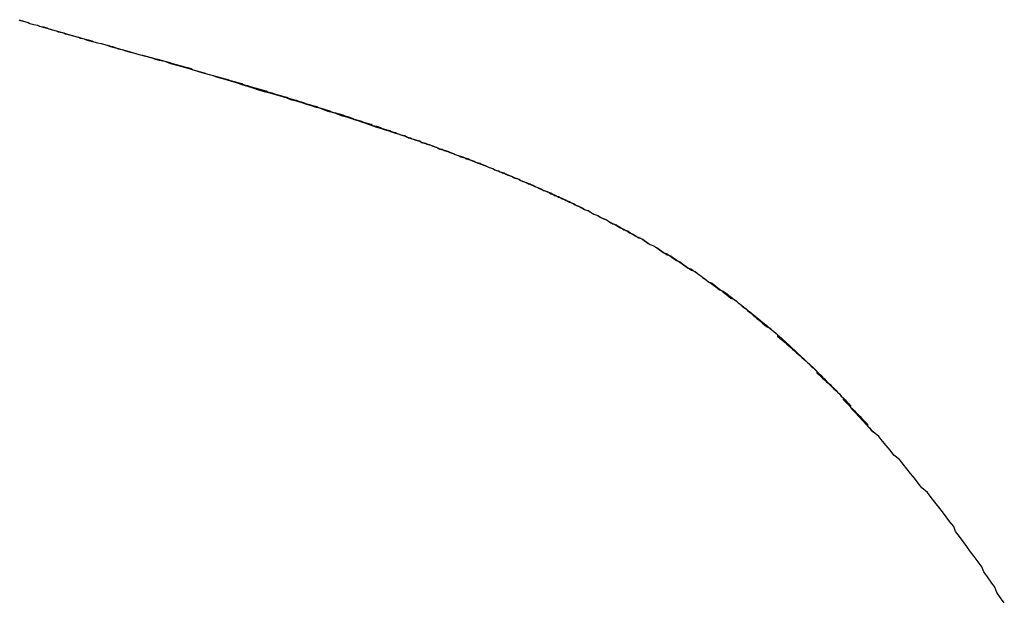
# Model space of a CAD drawing. Extents: x 1107 to 4046, y 937 to 3355.
# Tile 773 of 861: x 3052.761 to 3053.287, y 1750.286 to 1750.597. Entities that reach past the tile are written whole.
import ezdxf

# ---------------------------------------------------------------- set-up
doc = ezdxf.new("R2010")
doc.units = 0
doc.layers.add('KF_VIDA_L___C_LEFT', color=7, linetype='CONTINUOUS')

# ---------------------------------------------------------------- blocks, each defined once
blk = doc.blocks.new('KF_VIDA_L___C_LEFT')
at = {"layer": 'KF_VIDA_L___C_LEFT'}
for points in [[(163.457, 61.3835, 0), (163.458, 61.383, 0), (163.46, 61.3825, 0), (163.462, 61.382, 0), (163.463, 61.3815, 0), (163.465, 61.381, 0), (163.467, 61.3805, 0), (163.468, 61.38, 0), (163.47, 61.3795, 0), (163.472, 61.379, 0), (163.474, 61.3785, 0), (163.475, 61.378, 0), (163.477, 61.3775, 0), (163.479, 61.377, 0), (163.481, 61.3764, 0), (163.482, 61.3759, 0), (163.484, 61.3754, 0), (163.486, 61.3749, 0), (163.488, 61.3744, 0), (163.49, 61.3739, 0), (163.492, 61.3733, 0), (163.493, 61.3728, 0), (163.495, 61.3723, 0), (163.497, 61.3717, 0), (163.499, 61.3712, 0), (163.501, 61.3707, 0), (163.503, 61.3702, 0), (163.505, 61.3696, 0), (163.507, 61.3691, 0), (163.509, 61.3685, 0), (163.51, 61.368, 0), (163.512, 61.3675, 0), (163.514, 61.3669, 0), (163.516, 61.3664, 0), (163.518, 61.3658, 0), (163.52, 61.3653, 0), (163.522, 61.3647, 0), (163.524, 61.3642, 0), (163.526, 61.3636, 0), (163.528, 61.3631, 0), (163.53, 61.3625, 0), (163.532, 61.3619, 0), (163.535, 61.3614, 0)], [(163.457, 61.3834, 0), (163.459, 61.3829, 0), (163.46, 61.3825, 0), (163.462, 61.382, 0), (163.463, 61.3815, 0), (163.465, 61.381, 0), (163.467, 61.3805, 0), (163.468, 61.38, 0), (163.47, 61.3796, 0), (163.472, 61.3791, 0), (163.473, 61.3786, 0), (163.475, 61.3781, 0), (163.477, 61.3776, 0), (163.478, 61.3771, 0), (163.48, 61.3766, 0), (163.482, 61.3761, 0), (163.483, 61.3757, 0), (163.485, 61.3752, 0), (163.487, 61.3747, 0), (163.489, 61.3742, 0), (163.49, 61.3737, 0), (163.492, 61.3732, 0), (163.494, 61.3727, 0), (163.496, 61.3722, 0), (163.497, 61.3717, 0), (163.499, 61.3712, 0), (163.501, 61.3707, 0), (163.503, 61.3702, 0), (163.505, 61.3697, 0), (163.506, 61.3692, 0), (163.508, 61.3686, 0), (163.51, 61.3681, 0), (163.512, 61.3676, 0), (163.514, 61.3671, 0), (163.516, 61.3666, 0), (163.517, 61.3661, 0), (163.519, 61.3656, 0), (163.521, 61.365, 0), (163.523, 61.3645, 0), (163.525, 61.364, 0), (163.527, 61.3635, 0), (163.529, 61.363, 0), (163.531, 61.3624, 0), (163.533, 61.3619, 0), (163.535, 61.3614, 0)], [(163.535, 61.3614, 0), (163.537, 61.3608, 0), (163.539, 61.3602, 0), (163.541, 61.3596, 0), (163.543, 61.3591, 0), (163.545, 61.3585, 0), (163.547, 61.3579, 0), (163.549, 61.3574, 0), (163.55, 61.3568, 0), (163.552, 61.3562, 0), (163.554, 61.3556, 0), (163.556, 61.3551, 0), (163.558, 61.3545, 0), (163.56, 61.3539, 0), (163.562, 61.3534, 0), (163.564, 61.3528, 0), (163.566, 61.3522, 0), (163.568, 61.3517, 0), (163.57, 61.3511, 0), (163.572, 61.3505, 0), (163.574, 61.35, 0), (163.576, 61.3494, 0), (163.577, 61.3489, 0), (163.579, 61.3483, 0), (163.581, 61.3477, 0), (163.583, 61.3472, 0), (163.585, 61.3466, 0), (163.587, 61.346, 0), (163.589, 61.3455, 0), (163.59, 61.3449, 0), (163.592, 61.3444, 0), (163.594, 61.3438, 0), (163.596, 61.3432, 0), (163.598, 61.3427, 0), (163.6, 61.3421, 0), (163.601, 61.3416, 0), (163.603, 61.341, 0), (163.605, 61.3405, 0), (163.607, 61.3399, 0), (163.609, 61.3393, 0), (163.61, 61.3388, 0), (163.612, 61.3382, 0), (163.614, 61.3377, 0), (163.616, 61.3371, 0), (163.617, 61.3366, 0), (163.619, 61.336, 0), (163.621, 61.3354, 0), (163.623, 61.3349, 0), (163.624, 61.3343, 0), (163.626, 61.3338, 0), (163.628, 61.3332, 0), (163.63, 61.3327, 0), (163.631, 61.3321, 0), (163.633, 61.3316, 0), (163.635, 61.331, 0), (163.636, 61.3304, 0), (163.638, 61.3299, 0), (163.64, 61.3293, 0), (163.641, 61.3288, 0), (163.643, 61.3282, 0), (163.645, 61.3277, 0), (163.646, 61.3271, 0), (163.648, 61.3266, 0), (163.65, 61.326, 0), (163.651, 61.3254, 0), (163.653, 61.3249, 0), (163.655, 61.3243, 0), (163.656, 61.3238, 0), (163.658, 61.3232, 0), (163.659, 61.3227, 0), (163.661, 61.3221, 0), (163.663, 61.3216, 0), (163.664, 61.321, 0), (163.666, 61.3204, 0), (163.667, 61.3199, 0), (163.669, 61.3193, 0), (163.671, 61.3188, 0), (163.672, 61.3182, 0), (163.674, 61.3176, 0), (163.675, 61.3171, 0), (163.677, 61.3165, 0), (163.678, 61.316, 0), (163.68, 61.3154, 0), (163.681, 61.3148, 0), (163.683, 61.3143, 0), (163.684, 61.3137, 0), (163.686, 61.3132, 0), (163.687, 61.3126, 0), (163.689, 61.312, 0), (163.69, 61.3115, 0), (163.692, 61.3109, 0), (163.693, 61.3103, 0), (163.695, 61.3098, 0), (163.696, 61.3092, 0), (163.698, 61.3086, 0), (163.699, 61.3081, 0), (163.701, 61.3075, 0), (163.702, 61.3069, 0), (163.704, 61.3063, 0), (163.705, 61.3058, 0), (163.707, 61.3052, 0), (163.708, 61.3046, 0), (163.71, 61.3041, 0), (163.711, 61.3035, 0), (163.712, 61.3029, 0), (163.714, 61.3023, 0), (163.715, 61.3018, 0), (163.717, 61.3012, 0), (163.718, 61.3006, 0), (163.72, 61.3, 0), (163.721, 61.2994, 0), (163.722, 61.2989, 0), (163.724, 61.2983, 0), (163.725, 61.2977, 0), (163.726, 61.2971, 0), (163.728, 61.2965, 0), (163.729, 61.2959, 0), (163.731, 61.2953, 0), (163.732, 61.2948, 0), (163.733, 61.2942, 0), (163.735, 61.2936, 0), (163.736, 61.293, 0), (163.737, 61.2924, 0), (163.739, 61.2918, 0), (163.74, 61.2912, 0), (163.741, 61.2906, 0), (163.743, 61.29, 0), (163.744, 61.2894, 0), (163.745, 61.2888, 0), (163.747, 61.2882, 0), (163.748, 61.2876, 0), (163.749, 61.287, 0), (163.751, 61.2864, 0), (163.752, 61.2858, 0), (163.753, 61.2852, 0), (163.754, 61.2846, 0), (163.756, 61.2839, 0), (163.757, 61.2833, 0), (163.758, 61.2827, 0), (163.759, 61.2821, 0), (163.761, 61.2815, 0), (163.762, 61.2809, 0), (163.763, 61.2802, 0), (163.764, 61.2796, 0), (163.766, 61.279, 0), (163.767, 61.2784, 0), (163.768, 61.2777, 0), (163.769, 61.2771, 0), (163.771, 61.2765, 0), (163.772, 61.2758, 0), (163.773, 61.2752, 0), (163.774, 61.2746, 0), (163.776, 61.2739, 0), (163.777, 61.2733, 0), (163.778, 61.2727, 0), (163.779, 61.272, 0), (163.78, 61.2714, 0), (163.782, 61.2707, 0), (163.783, 61.2701, 0), (163.784, 61.2694, 0), (163.785, 61.2688, 0), (163.786, 61.2681, 0), (163.787, 61.2675, 0), (163.789, 61.2668, 0), (163.79, 61.2661, 0), (163.791, 61.2655, 0), (163.792, 61.2648, 0), (163.793, 61.2641, 0), (163.794, 61.2635, 0), (163.796, 61.2628, 0), (163.797, 61.2621, 0), (163.798, 61.2615, 0), (163.799, 61.2608, 0), (163.8, 61.2601, 0), (163.801, 61.2594, 0), (163.802, 61.2587, 0), (163.803, 61.258, 0), (163.805, 61.2574, 0), (163.806, 61.2567, 0), (163.807, 61.256, 0), (163.808, 61.2553, 0), (163.809, 61.2546, 0), (163.81, 61.2539, 0), (163.811, 61.2532, 0), (163.812, 61.2525, 0), (163.813, 61.2518, 0), (163.814, 61.251, 0), (163.816, 61.2503, 0), (163.817, 61.2496, 0), (163.818, 61.2489, 0), (163.819, 61.2482, 0), (163.82, 61.2475, 0), (163.821, 61.2467, 0), (163.822, 61.246, 0), (163.823, 61.2453, 0), (163.824, 61.2445, 0), (163.825, 61.2438, 0), (163.826, 61.2431, 0), (163.827, 61.2423, 0), (163.828, 61.2416, 0), (163.829, 61.2408, 0), (163.83, 61.2401, 0), (163.831, 61.2393, 0), (163.833, 61.2386, 0), (163.834, 61.2378, 0), (163.835, 61.2371, 0), (163.836, 61.2363, 0), (163.837, 61.2355, 0), (163.838, 61.2348, 0), (163.839, 61.234, 0), (163.84, 61.2332, 0), (163.841, 61.2324, 0), (163.842, 61.2316, 0), (163.843, 61.2309, 0), (163.844, 61.2301, 0), (163.845, 61.2293, 0), (163.846, 61.2285, 0), (163.847, 61.2277, 0), (163.848, 61.2269, 0), (163.849, 61.2261, 0), (163.85, 61.2253, 0), (163.851, 61.2245, 0), (163.852, 61.2237, 0), (163.853, 61.2228, 0), (163.854, 61.222, 0), (163.855, 61.2212, 0), (163.856, 61.2204, 0), (163.857, 61.2196, 0), (163.858, 61.2187, 0), (163.859, 61.2179, 0), (163.86, 61.2171, 0), (163.861, 61.2162, 0), (163.862, 61.2154, 0), (163.862, 61.2145, 0), (163.863, 61.2137, 0), (163.864, 61.2128, 0), (163.865, 61.212, 0), (163.866, 61.2111, 0), (163.867, 61.2102, 0), (163.868, 61.2094, 0), (163.869, 61.2085, 0), (163.87, 61.2076, 0), (163.871, 61.2067, 0), (163.872, 61.2059, 0), (163.873, 61.205, 0), (163.874, 61.2041, 0), (163.875, 61.2032, 0), (163.876, 61.2023, 0), (163.877, 61.2014, 0), (163.878, 61.2005, 0), (163.879, 61.1996, 0), (163.88, 61.1987, 0), (163.881, 61.1978, 0), (163.882, 61.1968, 0), (163.883, 61.1959, 0), (163.883, 61.195, 0), (163.884, 61.1941, 0), (163.885, 61.1931, 0), (163.886, 61.1922, 0), (163.887, 61.1913, 0), (163.888, 61.1903, 0), (163.889, 61.1894, 0), (163.89, 61.1884, 0), (163.891, 61.1875, 0), (163.892, 61.1865, 0), (163.893, 61.1855, 0), (163.894, 61.1846, 0), (163.895, 61.1836, 0), (163.896, 61.1826, 0), (163.897, 61.1817, 0), (163.897, 61.1807, 0), (163.898, 61.1797, 0), (163.899, 61.1787, 0), (163.9, 61.1777, 0), (163.901, 61.1767, 0), (163.902, 61.1757, 0), (163.903, 61.1747, 0), (163.904, 61.1737, 0), (163.905, 61.1727, 0), (163.906, 61.1716, 0), (163.907, 61.1706, 0), (163.908, 61.1696, 0), (163.909, 61.1686, 0), (163.91, 61.1675, 0), (163.91, 61.1665, 0), (163.911, 61.1655, 0), (163.912, 61.1644, 0), (163.913, 61.1634, 0)], [(163.535, 61.3614, 0), (163.538, 61.3602, 0), (163.542, 61.3591, 0), (163.546, 61.358, 0), (163.549, 61.357, 0), (163.553, 61.3559, 0), (163.556, 61.3549, 0), (163.56, 61.3538, 0), (163.563, 61.3528, 0), (163.567, 61.3518, 0), (163.57, 61.3508, 0), (163.573, 61.3499, 0), (163.576, 61.3489, 0), (163.579, 61.348, 0), (163.582, 61.3471, 0), (163.585, 61.3461, 0), (163.588, 61.3452, 0), (163.591, 61.3444, 0), (163.594, 61.3435, 0), (163.597, 61.3426, 0), (163.6, 61.3418, 0), (163.602, 61.3409, 0), (163.605, 61.3401, 0), (163.608, 61.3393, 0), (163.61, 61.3385, 0), (163.613, 61.3377, 0), (163.615, 61.3369, 0), (163.618, 61.3362, 0), (163.62, 61.3354, 0), (163.622, 61.3346, 0), (163.625, 61.3339, 0), (163.627, 61.3332, 0), (163.629, 61.3324, 0), (163.632, 61.3317, 0), (163.634, 61.331, 0), (163.636, 61.3303, 0), (163.638, 61.3296, 0), (163.64, 61.3289, 0), (163.642, 61.3282, 0), (163.644, 61.3275, 0), (163.646, 61.3269, 0), (163.648, 61.3262, 0), (163.65, 61.3256, 0), (163.652, 61.3249, 0), (163.654, 61.3243, 0), (163.656, 61.3236, 0), (163.658, 61.323, 0), (163.66, 61.3223, 0), (163.662, 61.3217, 0), (163.664, 61.3211, 0), (163.665, 61.3205, 0), (163.667, 61.3199, 0), (163.669, 61.3192, 0), (163.671, 61.3186, 0), (163.672, 61.318, 0), (163.674, 61.3174, 0), (163.676, 61.3168, 0), (163.678, 61.3162, 0), (163.679, 61.3156, 0), (163.681, 61.315, 0), (163.682, 61.3144, 0), (163.684, 61.3139, 0), (163.686, 61.3133, 0), (163.687, 61.3127, 0), (163.689, 61.3121, 0), (163.69, 61.3115, 0), (163.692, 61.3109, 0), (163.694, 61.3103, 0), (163.695, 61.3098, 0), (163.697, 61.3092, 0), (163.698, 61.3086, 0), (163.7, 61.308, 0), (163.701, 61.3075, 0), (163.703, 61.3069, 0), (163.704, 61.3063, 0), (163.706, 61.3057, 0), (163.707, 61.3051, 0), (163.708, 61.3046, 0), (163.71, 61.304, 0), (163.711, 61.3034, 0), (163.713, 61.3028, 0), (163.714, 61.3022, 0), (163.716, 61.3017, 0), (163.717, 61.3011, 0), (163.718, 61.3005, 0), (163.72, 61.2999, 0), (163.721, 61.2993, 0), (163.723, 61.2987, 0), (163.724, 61.2982, 0), (163.725, 61.2976, 0), (163.727, 61.297, 0), (163.728, 61.2964, 0), (163.73, 61.2958, 0), (163.731, 61.2952, 0), (163.732, 61.2946, 0), (163.734, 61.294, 0), (163.735, 61.2934, 0), (163.736, 61.2928, 0), (163.738, 61.2922, 0), (163.739, 61.2916, 0), (163.741, 61.291, 0), (163.742, 61.2904, 0), (163.743, 61.2897, 0), (163.745, 61.2891, 0), (163.746, 61.2885, 0), (163.747, 61.2879, 0), (163.749, 61.2873, 0), (163.75, 61.2866, 0), (163.751, 61.286, 0), (163.753, 61.2854, 0), (163.754, 61.2848, 0), (163.755, 61.2841, 0), (163.757, 61.2835, 0), (163.758, 61.2829, 0), (163.759, 61.2822, 0), (163.761, 61.2816, 0), (163.762, 61.2809, 0), (163.763, 61.2803, 0), (163.764, 61.2796, 0), (163.766, 61.279, 0), (163.767, 61.2783, 0), (163.768, 61.2777, 0), (163.77, 61.277, 0), (163.771, 61.2764, 0), (163.772, 61.2757, 0), (163.773, 61.2751, 0), (163.775, 61.2744, 0), (163.776, 61.2737, 0), (163.777, 61.2731, 0), (163.778, 61.2724, 0), (163.78, 61.2717, 0), (163.781, 61.271, 0), (163.782, 61.2704, 0), (163.783, 61.2697, 0), (163.785, 61.269, 0), (163.786, 61.2683, 0), (163.787, 61.2676, 0), (163.788, 61.267, 0), (163.79, 61.2663, 0), (163.791, 61.2656, 0), (163.792, 61.2649, 0), (163.793, 61.2642, 0), (163.794, 61.2635, 0), (163.796, 61.2628, 0), (163.797, 61.2621, 0), (163.798, 61.2614, 0), (163.799, 61.2607, 0), (163.8, 61.26, 0), (163.801, 61.2593, 0), (163.803, 61.2585, 0), (163.804, 61.2578, 0), (163.805, 61.2571, 0), (163.806, 61.2564, 0), (163.807, 61.2556, 0), (163.808, 61.2549, 0), (163.81, 61.2542, 0), (163.811, 61.2534, 0), (163.812, 61.2527, 0), (163.813, 61.252, 0), (163.814, 61.2512, 0), (163.815, 61.2505, 0), (163.816, 61.2497, 0), (163.818, 61.249, 0), (163.819, 61.2482, 0), (163.82, 61.2475, 0), (163.821, 61.2467, 0), (163.822, 61.2459, 0), (163.823, 61.2452, 0), (163.824, 61.2444, 0), (163.825, 61.2436, 0), (163.827, 61.2428, 0), (163.828, 61.2421, 0), (163.829, 61.2413, 0), (163.83, 61.2405, 0), (163.831, 61.2397, 0), (163.832, 61.2389, 0), (163.833, 61.2381, 0), (163.834, 61.2373, 0), (163.835, 61.2365, 0), (163.836, 61.2357, 0), (163.837, 61.2349, 0), (163.839, 61.2341, 0), (163.84, 61.2333, 0), (163.841, 61.2324, 0), (163.842, 61.2316, 0), (163.843, 61.2308, 0), (163.844, 61.2299, 0), (163.845, 61.2291, 0), (163.846, 61.2283, 0), (163.847, 61.2274, 0), (163.848, 61.2266, 0), (163.849, 61.2257, 0), (163.85, 61.2249, 0), (163.851, 61.224, 0), (163.852, 61.2232, 0), (163.853, 61.2223, 0), (163.854, 61.2214, 0), (163.855, 61.2206, 0), (163.856, 61.2197, 0), (163.858, 61.2188, 0), (163.859, 61.2179, 0), (163.86, 61.2171, 0), (163.861, 61.2162, 0), (163.862, 61.2153, 0), (163.863, 61.2144, 0), (163.864, 61.2135, 0), (163.865, 61.2126, 0), (163.866, 61.2117, 0), (163.867, 61.2108, 0), (163.868, 61.2099, 0), (163.869, 61.2089, 0), (163.87, 61.208, 0), (163.871, 61.2071, 0), (163.872, 61.2062, 0), (163.873, 61.2052, 0), (163.874, 61.2043, 0), (163.875, 61.2033, 0), (163.876, 61.2024, 0), (163.877, 61.2014, 0), (163.878, 61.2005, 0), (163.879, 61.1995, 0), (163.88, 61.1986, 0), (163.881, 61.1976, 0), (163.882, 61.1966, 0), (163.883, 61.1957, 0), (163.884, 61.1947, 0), (163.885, 61.1937, 0), (163.886, 61.1927, 0), (163.887, 61.1917, 0), (163.888, 61.1907, 0), (163.889, 61.1897, 0), (163.89, 61.1887, 0), (163.891, 61.1877, 0), (163.892, 61.1867, 0), (163.893, 61.1857, 0), (163.894, 61.1847, 0), (163.895, 61.1837, 0), (163.896, 61.1826, 0), (163.897, 61.1816, 0), (163.898, 61.1806, 0), (163.899, 61.1795, 0), (163.9, 61.1785, 0), (163.901, 61.1774, 0), (163.901, 61.1764, 0), (163.902, 61.1753, 0), (163.903, 61.1742, 0), (163.904, 61.1732, 0), (163.905, 61.1721, 0), (163.906, 61.171, 0), (163.907, 61.1699, 0), (163.908, 61.1689, 0), (163.909, 61.1678, 0), (163.91, 61.1667, 0), (163.911, 61.1656, 0), (163.912, 61.1645, 0), (163.913, 61.1634, 0)], [(163.983, 61.0721, 0), (163.981, 61.0749, 0), (163.979, 61.0777, 0), (163.978, 61.0805, 0), (163.976, 61.0832, 0), (163.974, 61.086, 0), (163.972, 61.0887, 0), (163.971, 61.0914, 0), (163.969, 61.0941, 0), (163.967, 61.0969, 0), (163.965, 61.0995, 0), (163.963, 61.1022, 0), (163.961, 61.1049, 0), (163.959, 61.1076, 0), (163.957, 61.1102, 0), (163.956, 61.1129, 0), (163.954, 61.1155, 0), (163.952, 61.1181, 0), (163.95, 61.1207, 0), (163.948, 61.1233, 0), (163.946, 61.1259, 0), (163.944, 61.1285, 0), (163.942, 61.131, 0), (163.939, 61.1336, 0), (163.937, 61.1361, 0), (163.935, 61.1387, 0), (163.933, 61.1412, 0), (163.931, 61.1437, 0), (163.929, 61.1462, 0), (163.927, 61.1487, 0), (163.924, 61.1511, 0), (163.922, 61.1536, 0), (163.92, 61.1561, 0), (163.918, 61.1585, 0), (163.916, 61.1609, 0), (163.913, 61.1634, 0)], [(163.983, 61.0721, 0), (163.981, 61.0749, 0), (163.979, 61.0777, 0), (163.978, 61.0805, 0), (163.976, 61.0832, 0), (163.974, 61.086, 0), (163.972, 61.0887, 0), (163.971, 61.0914, 0), (163.969, 61.0941, 0), (163.967, 61.0969, 0), (163.965, 61.0995, 0), (163.963, 61.1022, 0), (163.961, 61.1049, 0), (163.959, 61.1076, 0), (163.957, 61.1102, 0), (163.956, 61.1129, 0), (163.954, 61.1155, 0), (163.952, 61.1181, 0), (163.95, 61.1207, 0), (163.948, 61.1233, 0), (163.946, 61.1259, 0), (163.944, 61.1285, 0), (163.942, 61.131, 0), (163.939, 61.1336, 0), (163.937, 61.1361, 0), (163.935, 61.1387, 0), (163.933, 61.1412, 0), (163.931, 61.1437, 0), (163.929, 61.1462, 0), (163.927, 61.1487, 0), (163.924, 61.1511, 0), (163.922, 61.1536, 0), (163.92, 61.1561, 0), (163.918, 61.1585, 0), (163.916, 61.1609, 0), (163.913, 61.1634, 0)]]:
    blk.add_polyline3d(points, dxfattribs=at)

msp = doc.modelspace()

# ---------------------------------------------------------------- block references
at = {"layer": 'KF_VIDA_L___C_LEFT'}
msp.add_blockref('KF_VIDA_L___C_LEFT', (2889.30355, 1689.21316), dxfattribs=at)

doc.saveas('drawing.dxf')
